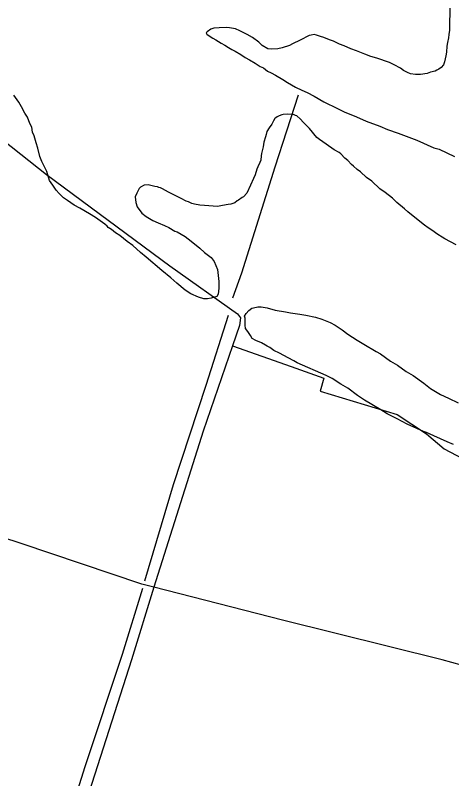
# Model space of a CAD drawing. Extents: x 3355724 to 3393621, y 594744 to 620174.
# Drawn here: x 3368434 to 3369165, y 615308 to 616587 of the extents above; entities that cross this region are included whole.
import ezdxf

# ---------------------------------------------------------------- set-up
doc = ezdxf.new("R2010")
doc.units = 0
for name, color, linetype in [('V-DTCH-CNTR', 7, 'Continuous'), ('V-SITE-VEGE', 7, 'Continuous'), ('V-TOPO-SHOR', 7, 'Continuous')]:
    doc.layers.add(name, color=color, linetype=linetype)

msp = doc.modelspace()

# ---------------------------------------------------------------- linework, layer by layer
at = {"layer": 'V-DTCH-CNTR'}
for points in [[(3367874.4, 616780.5), (3367892.4, 616773.6), (3367913.1, 616764.7), (3367962.2, 616726.8), (3368073, 616639.3), (3368149.1, 616585.6), (3368311, 616458.9), (3368486.7, 616320.5), (3368692.9, 616167.7), (3368806.3, 616087.1), (3368811.2, 616080.2), (3368809.8, 616067.8), (3368798.1, 616033.7), (3368748.8, 615890.8), (3368666.5, 615629.1)], [(3368798.1, 616033.7), (3368896.2, 615998.7), (3368950.8, 615979.5), (3368944.7, 615957.4), (3369073.9, 615918.3), (3369123, 615886), (3369152.8, 615861.2), (3369192.9, 615839.8), (3369255.8, 615816.5), (3369280.7, 615807.6), (3369285.6, 615795.2), (3369281.5, 615774.4), (3369239.1, 615576.8), (3369228.2, 615522.2), (3369226.1, 615513.9), (3369214.2, 615489.6)], [(3369321.8, 614928.6), (3369412.5, 615145.7), (3369513.4, 615403.5), (3369415.3, 615416.4), (3369363.5, 615423.2), (3369322, 615436.2), (3369266, 615467.9), (3369223.1, 615487.1), (3369214.2, 615489.6), (3369149.2, 615507.7), (3368881.7, 615574.1), (3368666.5, 615629.1), (3368646.1, 615634.3), (3368444.2, 615702.2), (3368312.2, 615745.4), (3368145.6, 615802.4), (3367994.3, 615853.8), (3367715.7, 615950.6), (3367645.9, 615973.9), (3367635.5, 615979.4), (3367616.9, 615995.2)], [(3368666.5, 615629.1), (3368628.8, 615507.4), (3368552.7, 615271), (3368452.8, 614958.1)]]:
    msp.add_lwpolyline(points, dxfattribs=at)
at = {"layer": 'V-SITE-VEGE'}
for p, q in [((3369161.6, 616623), (3369162.2, 616586.3)), ((3369161.7, 616580), (3369161.3, 616572)), ((3369162.2, 616586.3), (3369161.7, 616580)), ((3368761.8, 616563.8), (3368755.5, 616559.6)), ((3368766.9, 616565.6), (3368761.8, 616563.8)), ((3368775.5, 616566.3), (3368766.9, 616565.6)), ((3368788, 616566.5), (3368775.5, 616566.3)), ((3368793.2, 616566), (3368788, 616566.5)), ((3368803, 616564.4), (3368793.2, 616566)), ((3368810.5, 616561.1), (3368803, 616564.4)), ((3368822.6, 616555), (3368810.5, 616561.1)), ((3369161.5, 616562.3), (3369160.4, 616554.8)), ((3369161.3, 616572), (3369161.5, 616562.3)), ((3368755.5, 616559.6), (3368753.8, 616557.9)), ((3368753.8, 616557.9), (3368755, 616555.6)), ((3368755, 616555.6), (3368757.3, 616553.9)), ((3368757.3, 616553.9), (3368764.9, 616548.9)), ((3368764.9, 616548.9), (3368770.1, 616546.1)), ((3368831.3, 616550), (3368822.6, 616555)), ((3368842.3, 616542.2), (3368831.3, 616550)), ((3368926.3, 616553.3), (3368911.5, 616545.6)), ((3368929.7, 616553.9), (3368926.3, 616553.3)), ((3368934.8, 616555.1), (3368929.7, 616553.9)), ((3368938.8, 616554), (3368934.8, 616555.1)), ((3368945.7, 616551.9), (3368938.8, 616554)), ((3368950.9, 616549.7), (3368945.7, 616551.9)), ((3368960.7, 616545.8), (3368950.9, 616549.7)), ((3369159.9, 616549.6), (3369158.4, 616541.6)), ((3369160.4, 616554.8), (3369159.9, 616549.6)), ((3368770.1, 616546.1), (3368779.3, 616540.6)), ((3368779.3, 616540.6), (3368785.1, 616537.2)), ((3368785.1, 616537.2), (3368791.5, 616533.3)), ((3368847.5, 616536.5), (3368842.3, 616542.2)), ((3368857.3, 616531), (3368847.5, 616536.5)), ((3368893.3, 616536.7), (3368881.4, 616532.5)), ((3368898.4, 616539.1), (3368893.3, 616536.7)), ((3368911.5, 616545.6), (3368898.4, 616539.1)), ((3368967.1, 616543.6), (3368960.7, 616545.8)), ((3368977.5, 616538.6), (3368967.1, 616543.6)), ((3368984.9, 616535.9), (3368977.5, 616538.6)), ((3368996.5, 616530.9), (3368984.9, 616535.9)), ((3369158.4, 616541.6), (3369157.3, 616535.3)), ((3368791.5, 616533.3), (3368797.2, 616530)), ((3368797.2, 616530), (3368802.4, 616527.2)), ((3368802.4, 616527.2), (3368812.3, 616521.6)), ((3368864.2, 616530.5), (3368857.3, 616531)), ((3368873.9, 616531.2), (3368864.2, 616530.5)), ((3368881.4, 616532.5), (3368873.9, 616531.2)), ((3369005.7, 616527.7), (3368996.5, 616530.9)), ((3369019.5, 616522.2), (3369005.7, 616527.7)), ((3369156.3, 616525.5), (3369155.3, 616519.2)), ((3369157.3, 616535.3), (3369156.3, 616525.5)), ((3368812.3, 616521.6), (3368819.2, 616516.6)), ((3368819.2, 616516.6), (3368826.7, 616512.7)), ((3368826.7, 616512.7), (3368836, 616507.1)), ((3369029.9, 616518.3), (3369019.5, 616522.2)), ((3369039.7, 616515.6), (3369029.9, 616518.3)), ((3369061, 616507.9), (3369039.7, 616515.6)), ((3369155.3, 616519.2), (3369153.1, 616509.4)), ((3368836, 616507.1), (3368844.6, 616501.5)), ((3368844.6, 616501.5), (3368849.8, 616499.3)), ((3368849.8, 616499.3), (3368856.8, 616493.7)), ((3369069.1, 616504.1), (3369061, 616507.9)), ((3369079.5, 616498.5), (3369069.1, 616504.1)), ((3369084.7, 616494.6), (3369079.5, 616498.5)), ((3369147.6, 616499.6), (3369143.6, 616496.7)), ((3369151.5, 616504.3), (3369147.6, 616499.6)), ((3369153.1, 616509.4), (3369151.5, 616504.3)), ((3368856.8, 616493.7), (3368862.6, 616491)), ((3368862.6, 616491), (3368870.1, 616487.1)), ((3368870.1, 616487.1), (3368882.2, 616479.8)), ((3369091, 616491.3), (3369084.7, 616494.6)), ((3369096.2, 616489), (3369091, 616491.3)), ((3369104.8, 616488), (3369096.2, 616489)), ((3369112.8, 616488.2), (3369104.8, 616488)), ((3369124.3, 616489.5), (3369112.8, 616488.2)), ((3369130, 616491.9), (3369124.3, 616489.5)), ((3369137.4, 616493.7), (3369130, 616491.9)), ((3369140.2, 616495.5), (3369137.4, 616493.7)), ((3369143.6, 616496.7), (3369140.2, 616495.5)), ((3368882.2, 616479.8), (3368890.3, 616474.8)), ((3368890.3, 616474.8), (3368903.6, 616467)), ((3368903.6, 616467), (3368914, 616461.5)), ((3368914, 616461.5), (3368923.2, 616457.6)), ((3368439.9, 616441.4), (3368431.6, 616453.3)), ((3368923.2, 616457.6), (3368934.8, 616451.5)), ((3368934.8, 616451.5), (3368951, 616442)), ((3368444.6, 616434.1), (3368439.9, 616441.4)), ((3368450.5, 616423.3), (3368444.6, 616434.1)), ((3368951, 616442), (3368974.1, 616430.9)), ((3368454.6, 616416.5), (3368450.5, 616423.3)), ((3368880.5, 616420.5), (3368876, 616418.8)), ((3368882.8, 616421.2), (3368880.5, 616420.5)), ((3368890.2, 616421.3), (3368882.8, 616421.2)), ((3368897.1, 616420.8), (3368890.2, 616421.3)), ((3368900, 616420.9), (3368897.1, 616420.8)), ((3368903.4, 616419.2), (3368900, 616420.9)), ((3368974.1, 616430.9), (3368985, 616425.4)), ((3368985, 616425.4), (3369005.8, 616417.1)), ((3368458.8, 616405.7), (3368454.6, 616416.5)), ((3368866.9, 616410.6), (3368864.2, 616404.8)), ((3368869.2, 616414.1), (3368866.9, 616410.6)), ((3368870.9, 616415.2), (3368869.2, 616414.1)), ((3368873.1, 616417), (3368870.9, 616415.2)), ((3368876, 616418.8), (3368873.1, 616417)), ((3368905.7, 616418.7), (3368903.4, 616419.2)), ((3368912.1, 616413), (3368905.7, 616418.7)), ((3368916.2, 616408), (3368912.1, 616413)), ((3368927.3, 616397.8), (3368916.2, 616408)), ((3369005.8, 616417.1), (3369021.9, 616410)), ((3369021.9, 616410), (3369045, 616401.2)), ((3368461.7, 616400), (3368458.8, 616405.7)), ((3368463, 616391.4), (3368461.7, 616400)), ((3368859.7, 616398.5), (3368855.8, 616392.7)), ((3368864.2, 616404.8), (3368859.7, 616398.5)), ((3368939.5, 616382.6), (3368927.3, 616397.8)), ((3369045, 616401.2), (3369057.7, 616395.7)), ((3369057.7, 616395.7), (3369075.5, 616389.6)), ((3368466, 616385.2), (3368463, 616391.4)), ((3368469, 616373.8), (3368466, 616385.2)), ((3368853.1, 616383.5), (3368850.3, 616374.8)), ((3368854.7, 616387.5), (3368853.1, 616383.5)), ((3368855.8, 616392.7), (3368854.7, 616387.5)), ((3368943.6, 616379.2), (3368939.5, 616382.6)), ((3369075.5, 616389.6), (3369106.6, 616378.1)), ((3368472, 616364.6), (3368469, 616373.8)), ((3368850.3, 616374.8), (3368849.3, 616366.8)), ((3368955.2, 616371.4), (3368943.6, 616379.2)), ((3368968.5, 616361.9), (3368955.2, 616371.4)), ((3369106.6, 616378.1), (3369135.5, 616365.4)), ((3368475.1, 616350.9), (3368472, 616364.6)), ((3368849.3, 616366.8), (3368846.6, 616355.9)), ((3368976.6, 616357.4), (3368968.5, 616361.9)), ((3368979.5, 616355.2), (3368976.6, 616357.4)), ((3369135.5, 616365.4), (3369144.1, 616362.7)), ((3369144.1, 616362.7), (3369170.1, 616350.5)), ((3368478.7, 616342.4), (3368475.1, 616350.9)), ((3368845.7, 616344.4), (3368844, 616340.4)), ((3368846.1, 616351.8), (3368845.7, 616344.4)), ((3368846.6, 616355.9), (3368846.1, 616351.8)), ((3368986.5, 616347.8), (3368979.5, 616355.2)), ((3368991.1, 616343.9), (3368986.5, 616347.8)), ((3368997.5, 616337.1), (3368991.1, 616343.9)), ((3368487, 616325.4), (3368478.7, 616342.4)), ((3368840.7, 616333.4), (3368839.1, 616329.4)), ((3368844, 616340.4), (3368840.7, 616333.4)), ((3369001, 616334.3), (3368997.5, 616337.1)), ((3369006.8, 616328.7), (3369001, 616334.3)), ((3368491.8, 616310.6), (3368487, 616325.4)), ((3368836.3, 616320.2), (3368833, 616313.8)), ((3368839.1, 616329.4), (3368836.3, 616320.2)), ((3369012.6, 616324.8), (3369006.8, 616328.7)), ((3369022.5, 616315.2), (3369012.6, 616324.8)), ((3368497.1, 616302.6), (3368491.8, 616310.6)), ((3368833, 616313.8), (3368828, 616302.9)), ((3369031.2, 616309.1), (3369022.5, 616315.2)), ((3369044.6, 616296.7), (3369031.2, 616309.1)), ((3368502.9, 616294.1), (3368497.1, 616302.6)), ((3368507.6, 616288.5), (3368502.9, 616294.1)), ((3368642, 616297), (3368637.6, 616289.5)), ((3368643.7, 616299.3), (3368642, 616297)), ((3368650, 616302.8), (3368643.7, 616299.3)), ((3368656.8, 616303), (3368650, 616302.8)), ((3368663.7, 616301.3), (3368656.8, 616303)), ((3368667.8, 616300.3), (3368663.7, 616301.3)), ((3368672.3, 616299.8), (3368667.8, 616300.3)), ((3368674.7, 616298.7), (3368672.3, 616299.8)), ((3368677.5, 616298.1), (3368674.7, 616298.7)), ((3368681, 616296.5), (3368677.5, 616298.1)), ((3368690.8, 616290.9), (3368681, 616296.5)), ((3368828, 616302.9), (3368822, 616289)), ((3369053.8, 616290.5), (3369044.6, 616296.7)), ((3368515.2, 616281.2), (3368507.6, 616288.5)), ((3368521.6, 616276.7), (3368515.2, 616281.2)), ((3368637.6, 616289.5), (3368634.8, 616283.1)), ((3368634.8, 616283.1), (3368636.1, 616273.4)), ((3368700, 616286.5), (3368690.8, 616290.9)), ((3368706.4, 616283.1), (3368700, 616286.5)), ((3368712.2, 616280.4), (3368706.4, 616283.1)), ((3368720.3, 616275.9), (3368712.2, 616280.4)), ((3368814.1, 616282), (3368808.4, 616277.4)), ((3368816.3, 616283.2), (3368814.1, 616282)), ((3368822, 616289), (3368816.3, 616283.2)), ((3369066, 616281), (3369053.8, 616290.5)), ((3369073.6, 616273.7), (3369066, 616281)), ((3368533.1, 616268.9), (3368521.6, 616276.7)), ((3368542.4, 616263.9), (3368533.1, 616268.9)), ((3368636.1, 616273.4), (3368638.5, 616266.6)), ((3368724.3, 616274.9), (3368720.3, 616275.9)), ((3368730.1, 616272.1), (3368724.3, 616274.9)), ((3368734.7, 616271), (3368730.1, 616272.1)), ((3368743.3, 616269.4), (3368734.7, 616271)), ((3368751.3, 616268.4), (3368743.3, 616269.4)), ((3368773.1, 616267.1), (3368751.3, 616268.4)), ((3368781.1, 616268.3), (3368773.1, 616267.1)), ((3368790.8, 616270.2), (3368781.1, 616268.3)), ((3368795.4, 616270.9), (3368790.8, 616270.2)), ((3368802.2, 616273.3), (3368795.4, 616270.9)), ((3368806.1, 616276.2), (3368802.2, 616273.3)), ((3368808.4, 616277.4), (3368806.1, 616276.2)), ((3369086.4, 616263), (3369073.6, 616273.7)), ((3368558.6, 616254.4), (3368542.4, 616263.9)), ((3368568.4, 616248.3), (3368558.6, 616254.4)), ((3368638.5, 616266.6), (3368646.2, 616255.8)), ((3368646.2, 616255.8), (3368653.7, 616250.2)), ((3369091.6, 616257.9), (3369086.4, 616263)), ((3369106.1, 616246.1), (3369091.6, 616257.9)), ((3368576.5, 616242.7), (3368568.4, 616248.3)), ((3368584, 616237.1), (3368576.5, 616242.7)), ((3368653.7, 616250.2), (3368664.7, 616243.5)), ((3368664.7, 616243.5), (3368673.3, 616239.7)), ((3369119.4, 616235.5), (3369106.1, 616246.1)), ((3368588.1, 616233.7), (3368584, 616237.1)), ((3368589.9, 616232), (3368588.1, 616233.7)), ((3368595.6, 616228.1), (3368589.9, 616232)), ((3368673.3, 616239.7), (3368684.3, 616235.3)), ((3368684.3, 616235.3), (3368691.2, 616231.9)), ((3368691.2, 616231.9), (3368701.6, 616225.8)), ((3369125.8, 616231), (3369119.4, 616235.5)), ((3369132.2, 616227.1), (3369125.8, 616231)), ((3368602, 616223), (3368595.6, 616228.1)), ((3368609.5, 616218.6), (3368602, 616223)), ((3368621.7, 616208.5), (3368609.5, 616218.6)), ((3368701.6, 616225.8), (3368705.6, 616224.2)), ((3368705.6, 616224.2), (3368718.9, 616216.4)), ((3368718.9, 616216.4), (3368728.8, 616209.1)), ((3369142, 616219.8), (3369132.2, 616227.1)), ((3369149, 616215.4), (3369142, 616219.8)), ((3368631, 616201.8), (3368621.7, 616208.5)), ((3368728.8, 616209.1), (3368743.3, 616197.3)), ((3369153.6, 616212.6), (3369149, 616215.4)), ((3369172.7, 616202.6), (3369153.6, 616212.6)), ((3368643.8, 616189.9), (3368631, 616201.8)), ((3368743.3, 616197.3), (3368751.4, 616190)), ((3368653.7, 616182.1), (3368643.8, 616189.9)), ((3368679.8, 616159.6), (3368653.7, 616182.1)), ((3368751.4, 616190), (3368762.5, 616181.6)), ((3368762.5, 616181.6), (3368767.1, 616174.8)), ((3368767.1, 616174.8), (3368773.1, 616161.1)), ((3368694.9, 616147.3), (3368679.8, 616159.6)), ((3368773.1, 616161.1), (3368773.7, 616156.6)), ((3368773.7, 616156.6), (3368775.1, 616141.1)), ((3368704.8, 616138.3), (3368694.9, 616147.3)), ((3368775.1, 616141.1), (3368775.3, 616130.2)), ((3368718.7, 616127), (3368704.8, 616138.3)), ((3368728.5, 616120.9), (3368718.7, 616127)), ((3368775.3, 616130.2), (3368773.8, 616119.9)), ((3368741.2, 616114.8), (3368728.5, 616120.9)), ((3368749.8, 616112.1), (3368741.2, 616114.8)), ((3368762.4, 616113.4), (3368756.1, 616112.2)), ((3368772.1, 616116.4), (3368762.4, 616113.4)), ((3368773.8, 616119.9), (3368772.1, 616116.4)), ((3368756.1, 616112.2), (3368749.8, 616112.1)), ((3368820.7, 616087.5), (3368825.2, 616092.7)), ((3368825.2, 616092.7), (3368830.3, 616096.8)), ((3368830.3, 616096.8), (3368833.1, 616097.4)), ((3368833.1, 616097.4), (3368840.5, 616098.7)), ((3368840.5, 616098.7), (3368846.3, 616098.8)), ((3368846.3, 616098.8), (3368856, 616097.2)), ((3368856, 616097.2), (3368869.8, 616093.4)), ((3368869.8, 616093.4), (3368887.1, 616090.3)), ((3368887.1, 616090.3), (3368895.1, 616088.7)), ((3368895.1, 616088.7), (3368910.6, 616086.6)), ((3368817.9, 616083.4), (3368820.7, 616087.5)), ((3368819.1, 616080), (3368817.9, 616083.4)), ((3368819.3, 616068), (3368819.1, 616080)), ((3368910.6, 616086.6), (3368920.9, 616085.1)), ((3368920.9, 616085.1), (3368937, 616081.3)), ((3368937, 616081.3), (3368947.9, 616078.1)), ((3368947.9, 616078.1), (3368961.8, 616072.6)), ((3368819.9, 616062.3), (3368819.3, 616068)), ((3368824, 616057.7), (3368819.9, 616062.3)), ((3368961.8, 616072.6), (3368969.9, 616068.1)), ((3368969.9, 616068.1), (3368982, 616060.3)), ((3368828.1, 616050.9), (3368824, 616057.7)), ((3368831.1, 616045.8), (3368828.1, 616050.9)), ((3368982, 616060.3), (3368991.3, 616053)), ((3368991.3, 616053), (3369006.9, 616043)), ((3368836.9, 616042.5), (3368831.1, 616045.8)), ((3368846.7, 616038.6), (3368836.9, 616042.5)), ((3368853.6, 616034.8), (3368846.7, 616038.6)), ((3369006.9, 616043), (3369017.9, 616036.3)), ((3368855.9, 616033.1), (3368853.6, 616034.8)), ((3368860.5, 616030.9), (3368855.9, 616033.1)), ((3368867.5, 616025.8), (3368860.5, 616030.9)), ((3368876.7, 616021.4), (3368867.5, 616025.8)), ((3369017.9, 616036.3), (3369038.7, 616024)), ((3369038.7, 616024), (3369045.7, 616020.1)), ((3368891.2, 616013.6), (3368876.7, 616021.4)), ((3368901, 616008.6), (3368891.2, 616013.6)), ((3369045.7, 616020.1), (3369063, 616007.8)), ((3368906.2, 616005.3), (3368901, 616008.6)), ((3368955.2, 615983.7), (3368906.2, 616005.3)), ((3369063, 616007.8), (3369074.6, 616001.1)), ((3369074.6, 616001.1), (3369089.1, 615990.5)), ((3369089.1, 615990.5), (3369100.6, 615983.8)), ((3368965, 615978.7), (3368955.2, 615983.7)), ((3368979.5, 615969.2), (3368965, 615978.7)), ((3369100.6, 615983.8), (3369118.6, 615970.9)), ((3368991.1, 615962.6), (3368979.5, 615969.2)), ((3369007.3, 615950.2), (3368991.1, 615962.6)), ((3369118.6, 615970.9), (3369129.6, 615962)), ((3369129.6, 615962), (3369146.4, 615951.9)), ((3369018.9, 615942.4), (3369007.3, 615950.2)), ((3369146.4, 615951.9), (3369159.7, 615945.8)), ((3369046.6, 615926.2), (3369018.9, 615942.4)), ((3369159.7, 615945.8), (3369175.8, 615938.1)), ((3369057, 615919.5), (3369046.6, 615926.2)), ((3369073.8, 615911.2), (3369057, 615919.5)), ((3369090.5, 615902.3), (3369073.8, 615911.2)), ((3369118.2, 615890.2), (3369090.5, 615902.3)), ((3369122.8, 615888.5), (3369118.2, 615890.2)), ((3369135.5, 615883), (3369122.8, 615888.5)), ((3369157.4, 615872.5), (3369135.5, 615883)), ((3369168.4, 615868.1), (3369157.4, 615872.5))]:
    msp.add_line(p, q, dxfattribs=at)
at = {"layer": 'V-TOPO-SHOR'}
for points in [[(3368907.9, 616453.1), (3368868.8, 616332.9), (3368813.2, 616155.2), (3368798.1, 616113.1)], [(3368790.6, 616084.1), (3368753.6, 615967.2), (3368698.7, 615800.7), (3368650.7, 615639.6)], [(3368647.3, 615627.2), (3368613, 615516.6), (3368550.6, 615328.6), (3368480, 615102.6), (3368436.8, 614969.2)]]:
    msp.add_lwpolyline(points, dxfattribs=at)

doc.saveas('drawing.dxf')
